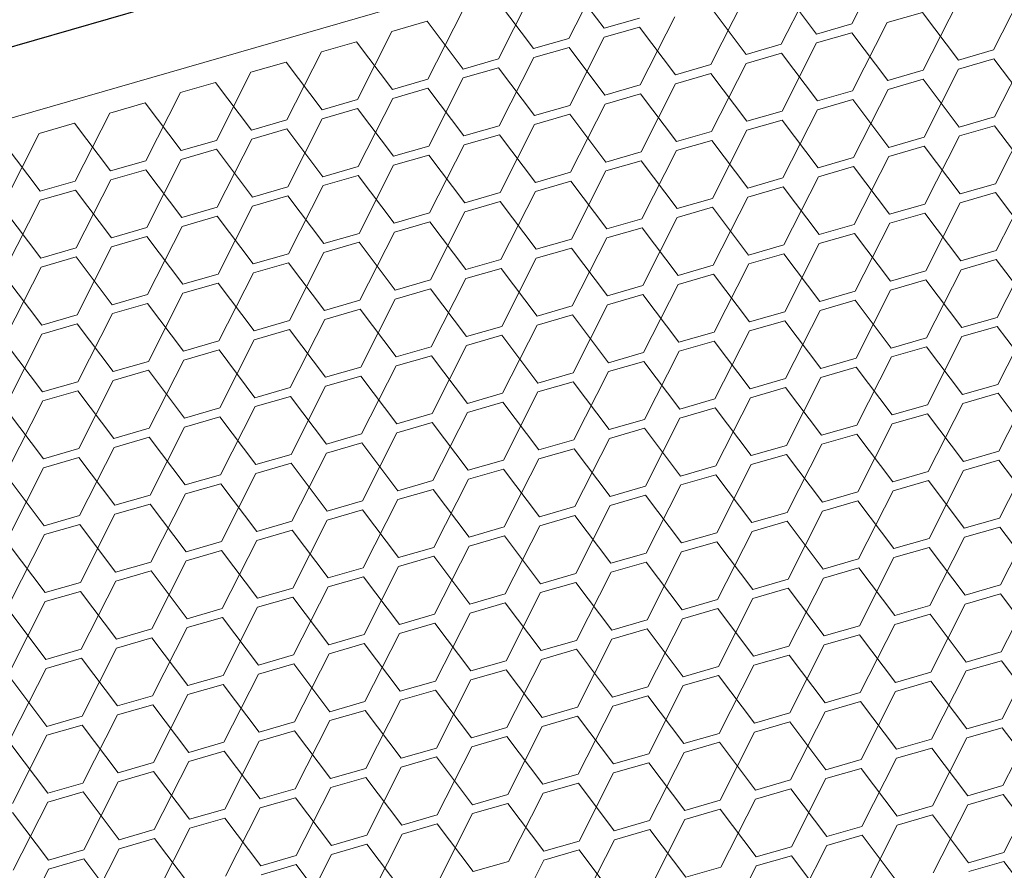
# Model space of a CAD drawing. Header units: millimetres. Extents: x 3925 to 5043, y -86 to 778.
# Tile 381 of 439: x 4920.77 to 4926.97, y 535.44 to 540.8. Entities that reach past the tile are written whole.
import ezdxf

# ---------------------------------------------------------------- set-up
doc = ezdxf.new("R2010")
doc.units = ezdxf.units.MM
doc.header["$LTSCALE"] = 46.255
doc.layers.add('H30K-DUST-FIDXF_CONTINUOUS_LINE', color=7, linetype='CONTINUOUS')
doc.layers.add('H30K-SPONGE-DXF_CONTINUOUS_LINE', color=7, linetype='CONTINUOUS')

msp = doc.modelspace()

# ---------------------------------------------------------------- linework, layer by layer
at = {"layer": 'H30K-DUST-FIDXF_CONTINUOUS_LINE', "color": 7, "linetype": 'Continuous', "lineweight": 0}
for p, q in [((4910.9093, 537.3433), (4974.1468, 555.6212)), ((4926.0093, 540.772), (4926.2266, 541.2007)), ((4924.2289, 540.6799), (4924.4462, 541.1085)), ((4924.4508, 540.744), (4924.2243, 541.0444)), ((4925.5656, 540.6437), (4925.7828, 541.0724)), ((4925.7875, 540.7079), (4925.5609, 541.0083)), ((4926.9022, 540.6076), (4927.1195, 541.0363)), ((4923.7851, 540.5516), (4924.0024, 540.9803)), ((4925.1218, 540.5155), (4925.3391, 540.9441)), ((4924.007, 540.6157), (4923.7805, 540.9161)), ((4925.3437, 540.5796), (4925.1172, 540.88)), ((4926.4584, 540.4793), (4926.6757, 540.908)), ((4923.3414, 540.4233), (4923.5586, 540.852)), ((4924.4508, 540.744), (4924.6727, 540.8081)), ((4924.678, 540.3872), (4924.8953, 540.8159)), ((4926.4538, 540.8439), (4926.2319, 540.7797)), ((4926.6803, 540.5435), (4926.4538, 540.8439)), ((4923.3368, 540.7879), (4923.1149, 540.7237)), ((4923.5633, 540.4875), (4923.3368, 540.7879)), ((4924.6734, 540.7517), (4924.4515, 540.6876)), ((4924.8999, 540.4513), (4924.6734, 540.7517)), ((4925.7875, 540.7079), (4926.0093, 540.772)), ((4926.0147, 540.3511), (4926.2319, 540.7797)), ((4922.8976, 540.2951), (4923.1149, 540.7237)), ((4924.007, 540.6157), (4924.2289, 540.6799)), ((4924.2343, 540.2589), (4924.4515, 540.6876)), ((4926.0101, 540.7156), (4925.7882, 540.6515)), ((4926.2366, 540.4152), (4926.0101, 540.7156)), ((4922.893, 540.6596), (4922.6711, 540.5955)), ((4923.1195, 540.3592), (4922.893, 540.6596)), ((4924.2296, 540.6235), (4924.0077, 540.5593)), ((4924.4561, 540.3231), (4924.2296, 540.6235)), ((4925.3437, 540.5796), (4925.5656, 540.6437)), ((4925.5709, 540.2228), (4925.7882, 540.6515)), ((4926.9075, 540.1867), (4927.1248, 540.6153)), ((4922.4538, 540.1668), (4922.6711, 540.5955)), ((4923.5633, 540.4875), (4923.7851, 540.5516)), ((4923.7905, 540.1307), (4924.0077, 540.5593)), ((4925.5663, 540.5873), (4925.3444, 540.5232)), ((4925.7928, 540.2869), (4925.5663, 540.5873)), ((4926.6803, 540.5435), (4926.9022, 540.6076)), ((4926.9029, 540.5512), (4926.681, 540.4871)), ((4927.1294, 540.2508), (4926.9029, 540.5512)), ((4922.4492, 540.5313), (4922.2273, 540.4672)), ((4922.6757, 540.2309), (4922.4492, 540.5313)), ((4923.7859, 540.4952), (4923.564, 540.4311)), ((4924.0124, 540.1948), (4923.7859, 540.4952)), ((4924.8999, 540.4513), (4925.1218, 540.5155)), ((4925.1271, 540.0945), (4925.3444, 540.5232)), ((4926.4638, 540.0584), (4926.681, 540.4871)), ((4922.0101, 540.0385), (4922.2273, 540.4672)), ((4923.3467, 540.0024), (4923.564, 540.4311)), ((4925.1225, 540.4591), (4924.9006, 540.3949)), ((4925.349, 540.1587), (4925.1225, 540.4591)), ((4926.2366, 540.4152), (4926.4584, 540.4793)), ((4922.0054, 540.4031), (4921.7836, 540.3389)), ((4922.2319, 540.1027), (4922.0054, 540.4031)), ((4923.1195, 540.3592), (4923.3414, 540.4233)), ((4923.3421, 540.3669), (4923.1202, 540.3028)), ((4923.5686, 540.0665), (4923.3421, 540.3669)), ((4924.4561, 540.3231), (4924.678, 540.3872)), ((4924.6834, 539.9663), (4924.9006, 540.3949)), ((4926.4592, 540.4229), (4926.2373, 540.3588)), ((4926.6857, 540.1225), (4926.4592, 540.4229)), ((4921.5663, 539.9103), (4921.7836, 540.3389)), ((4922.9029, 539.8741), (4923.1202, 540.3028)), ((4924.6787, 540.3308), (4924.4569, 540.2667)), ((4924.9052, 540.0304), (4924.6787, 540.3308)), ((4925.7928, 540.2869), (4926.0147, 540.3511)), ((4926.02, 539.9301), (4926.2373, 540.3588)), ((4921.5617, 540.2748), (4921.3398, 540.2107)), ((4921.7882, 539.9744), (4921.5617, 540.2748)), ((4922.6757, 540.2309), (4922.8976, 540.2951)), ((4922.8983, 540.2387), (4922.6764, 540.1745)), ((4923.1248, 539.9383), (4922.8983, 540.2387)), ((4924.0124, 540.1948), (4924.2343, 540.2589)), ((4924.2396, 539.838), (4924.4569, 540.2667)), ((4926.0154, 540.2947), (4925.7935, 540.2305)), ((4926.2419, 539.9943), (4926.0154, 540.2947)), ((4921.1225, 539.782), (4921.3398, 540.2107)), ((4924.235, 540.2025), (4924.0131, 540.1384)), ((4924.4615, 539.9021), (4924.235, 540.2025)), ((4925.349, 540.1587), (4925.5709, 540.2228)), ((4925.5762, 539.8019), (4925.7935, 540.2305)), ((4926.6857, 540.1225), (4926.9075, 540.1867)), ((4926.9129, 539.7657), (4927.1301, 540.1944)), ((4921.1179, 540.1465), (4920.896, 540.0824)), ((4921.3444, 539.8461), (4921.1179, 540.1465)), ((4922.2319, 540.1027), (4922.4538, 540.1668)), ((4922.4592, 539.7459), (4922.6764, 540.1745)), ((4923.5686, 540.0665), (4923.7905, 540.1307)), ((4923.7958, 539.7097), (4924.0131, 540.1384)), ((4925.5716, 540.1664), (4925.3497, 540.1023)), ((4925.7981, 539.866), (4925.5716, 540.1664)), ((4926.9083, 540.1303), (4926.6864, 540.0661)), ((4927.1348, 539.8299), (4926.9083, 540.1303)), ((4920.6787, 539.6537), (4920.896, 540.0824)), ((4922.4545, 540.1104), (4922.2327, 540.0463)), ((4922.681, 539.81), (4922.4545, 540.1104)), ((4923.7912, 540.0743), (4923.5693, 540.0101)), ((4924.0177, 539.7739), (4923.7912, 540.0743)), ((4924.9052, 540.0304), (4925.1271, 540.0945)), ((4925.1325, 539.6736), (4925.3497, 540.1023)), ((4926.2419, 539.9943), (4926.4638, 540.0584)), ((4926.4691, 539.6375), (4926.6864, 540.0661)), ((4920.9006, 539.7179), (4920.6741, 540.0183)), ((4921.7882, 539.9744), (4922.0101, 540.0385)), ((4922.0154, 539.6176), (4922.2327, 540.0463)), ((4923.1248, 539.9383), (4923.3467, 540.0024)), ((4923.352, 539.5815), (4923.5693, 540.0101)), ((4925.1278, 540.0381), (4924.906, 539.974)), ((4925.3543, 539.7377), (4925.1278, 540.0381)), ((4926.4645, 540.002), (4926.2426, 539.9379)), ((4926.691, 539.7016), (4926.4645, 540.002)), ((4922.0108, 539.9821), (4921.7889, 539.918)), ((4922.2373, 539.6817), (4922.0108, 539.9821)), ((4923.3474, 539.946), (4923.1255, 539.8819)), ((4923.5739, 539.6456), (4923.3474, 539.946)), ((4924.4615, 539.9021), (4924.6834, 539.9663)), ((4924.6887, 539.5453), (4924.906, 539.974)), ((4925.7981, 539.866), (4926.02, 539.9301)), ((4926.0253, 539.5092), (4926.2426, 539.9379)), ((4921.3444, 539.8461), (4921.5663, 539.9103)), ((4921.5716, 539.4893), (4921.7889, 539.918)), ((4922.681, 539.81), (4922.9029, 539.8741)), ((4922.9083, 539.4532), (4923.1255, 539.8819)), ((4924.6841, 539.9099), (4924.4622, 539.8457)), ((4924.9106, 539.6095), (4924.6841, 539.9099)), ((4926.0207, 539.8737), (4925.7988, 539.8096)), ((4926.2472, 539.5733), (4926.0207, 539.8737)), ((4921.567, 539.8539), (4921.3451, 539.7897)), ((4921.7935, 539.5535), (4921.567, 539.8539)), ((4922.9036, 539.8177), (4922.6818, 539.7536)), ((4923.1302, 539.5173), (4922.9036, 539.8177)), ((4924.0177, 539.7739), (4924.2396, 539.838)), ((4924.2449, 539.4171), (4924.4622, 539.8457)), ((4925.5816, 539.3809), (4925.7988, 539.8096)), ((4920.9006, 539.7179), (4921.1225, 539.782)), ((4921.1278, 539.3611), (4921.3451, 539.7897)), ((4922.2373, 539.6817), (4922.4592, 539.7459)), ((4922.4645, 539.3249), (4922.6818, 539.7536)), ((4924.2403, 539.7816), (4924.0184, 539.7175)), ((4924.4668, 539.4812), (4924.2403, 539.7816)), ((4925.3543, 539.7377), (4925.5762, 539.8019)), ((4925.5769, 539.7455), (4925.3551, 539.6813)), ((4925.8034, 539.4451), (4925.5769, 539.7455)), ((4926.691, 539.7016), (4926.9129, 539.7657)), ((4926.9182, 539.3448), (4927.1355, 539.7735)), ((4921.1232, 539.7256), (4920.9013, 539.6615)), ((4921.3497, 539.4252), (4921.1232, 539.7256)), ((4922.4599, 539.6895), (4922.238, 539.6253)), ((4922.6864, 539.3891), (4922.4599, 539.6895)), ((4923.5739, 539.6456), (4923.7958, 539.7097)), ((4923.8011, 539.2888), (4924.0184, 539.7175)), ((4925.1378, 539.2527), (4925.3551, 539.6813)), ((4926.9136, 539.7093), (4926.6917, 539.6452)), ((4927.1401, 539.4089), (4926.9136, 539.7093)), ((4920.6841, 539.2328), (4920.9013, 539.6615)), ((4922.0207, 539.1967), (4922.238, 539.6253)), ((4923.7965, 539.6533), (4923.5746, 539.5892)), ((4924.023, 539.3529), (4923.7965, 539.6533)), ((4924.9106, 539.6095), (4925.1325, 539.6736)), ((4926.2472, 539.5733), (4926.4691, 539.6375)), ((4926.4744, 539.2165), (4926.6917, 539.6452)), ((4920.906, 539.2969), (4920.6795, 539.5973)), ((4921.7935, 539.5535), (4922.0154, 539.6176)), ((4922.0161, 539.5612), (4921.7942, 539.4971)), ((4922.2426, 539.2608), (4922.0161, 539.5612)), ((4923.1302, 539.5173), (4923.352, 539.5815)), ((4923.3574, 539.1605), (4923.5746, 539.5892)), ((4925.1332, 539.6172), (4924.9113, 539.5531)), ((4925.3597, 539.3168), (4925.1332, 539.6172)), ((4926.4698, 539.5811), (4926.2479, 539.5169)), ((4926.6963, 539.2807), (4926.4698, 539.5811)), ((4921.5769, 539.0684), (4921.7942, 539.4971)), ((4923.3528, 539.5251), (4923.1309, 539.4609)), ((4923.5793, 539.2247), (4923.3528, 539.5251)), ((4924.4668, 539.4812), (4924.6887, 539.5453)), ((4924.694, 539.1244), (4924.9113, 539.5531)), ((4925.8034, 539.4451), (4926.0253, 539.5092)), ((4926.0307, 539.0883), (4926.2479, 539.5169)), ((4921.3497, 539.4252), (4921.5716, 539.4893)), ((4921.5723, 539.4329), (4921.3504, 539.3688)), ((4921.7988, 539.1325), (4921.5723, 539.4329)), ((4922.6864, 539.3891), (4922.9083, 539.4532)), ((4922.9136, 539.0323), (4923.1309, 539.4609)), ((4924.6894, 539.4889), (4924.4675, 539.4248)), ((4924.9159, 539.1885), (4924.6894, 539.4889)), ((4926.026, 539.4528), (4925.8042, 539.3887)), ((4926.2525, 539.1524), (4926.026, 539.4528)), ((4922.909, 539.3968), (4922.6871, 539.3327)), ((4923.1355, 539.0964), (4922.909, 539.3968)), ((4924.023, 539.3529), (4924.2449, 539.4171)), ((4924.2502, 538.9961), (4924.4675, 539.4248)), ((4925.3597, 539.3168), (4925.5816, 539.3809)), ((4925.5869, 538.96), (4925.8042, 539.3887)), ((4920.906, 539.2969), (4921.1278, 539.3611)), ((4921.1332, 538.9401), (4921.3504, 539.3688)), ((4922.2426, 539.2608), (4922.4645, 539.3249)), ((4922.4698, 538.904), (4922.6871, 539.3327)), ((4924.2456, 539.3607), (4924.0237, 539.2965)), ((4924.4721, 539.0603), (4924.2456, 539.3607)), ((4925.5823, 539.3245), (4925.3604, 539.2604)), ((4925.8088, 539.0241), (4925.5823, 539.3245)), ((4926.6963, 539.2807), (4926.9182, 539.3448)), ((4926.9235, 538.9239), (4927.1408, 539.3525)), ((4921.1286, 539.3047), (4920.9067, 539.2405)), ((4921.3551, 539.0043), (4921.1286, 539.3047)), ((4922.4652, 539.2685), (4922.2433, 539.2044)), ((4922.6917, 538.9681), (4922.4652, 539.2685)), ((4923.5793, 539.2247), (4923.8011, 539.2888)), ((4923.8065, 538.8679), (4924.0237, 539.2965)), ((4924.9159, 539.1885), (4925.1378, 539.2527)), ((4925.1431, 538.8317), (4925.3604, 539.2604)), ((4926.9189, 539.2884), (4926.697, 539.2243)), ((4927.1454, 538.988), (4926.9189, 539.2884)), ((4920.6894, 538.8119), (4920.9067, 539.2405)), ((4921.7988, 539.1325), (4922.0207, 539.1967)), ((4922.0261, 538.7757), (4922.2433, 539.2044)), ((4923.8019, 539.2324), (4923.58, 539.1683)), ((4924.0284, 538.932), (4923.8019, 539.2324)), ((4925.1385, 539.1963), (4924.9166, 539.1321)), ((4925.365, 538.8959), (4925.1385, 539.1963)), ((4926.2525, 539.1524), (4926.4744, 539.2165)), ((4926.4798, 538.7956), (4926.697, 539.2243)), ((4920.9113, 538.876), (4920.6848, 539.1764)), ((4922.0214, 539.1403), (4921.7995, 539.0761)), ((4922.2479, 538.8399), (4922.0214, 539.1403)), ((4923.1355, 539.0964), (4923.3574, 539.1605)), ((4923.3627, 538.7396), (4923.58, 539.1683)), ((4924.4721, 539.0603), (4924.694, 539.1244)), ((4924.6993, 538.7035), (4924.9166, 539.1321)), ((4926.4751, 539.1601), (4926.2533, 539.096)), ((4926.7017, 538.8597), (4926.4751, 539.1601)), ((4921.3551, 539.0043), (4921.5769, 539.0684)), ((4921.5823, 538.6475), (4921.7995, 539.0761)), ((4923.3581, 539.1041), (4923.1362, 539.04)), ((4923.5846, 538.8037), (4923.3581, 539.1041)), ((4924.6947, 539.068), (4924.4728, 539.0039)), ((4924.9212, 538.7676), (4924.6947, 539.068)), ((4925.8088, 539.0241), (4926.0307, 539.0883)), ((4926.036, 538.6673), (4926.2533, 539.096)), ((4921.5777, 539.012), (4921.3558, 538.9479)), ((4921.8042, 538.7116), (4921.5777, 539.012)), ((4922.6917, 538.9681), (4922.9136, 539.0323)), ((4922.9189, 538.6113), (4923.1362, 539.04)), ((4924.2556, 538.5752), (4924.4728, 539.0039)), ((4926.0314, 539.0319), (4925.8095, 538.9677)), ((4926.2579, 538.7315), (4926.0314, 539.0319)), ((4920.9113, 538.876), (4921.1332, 538.9401)), ((4921.1385, 538.5192), (4921.3558, 538.9479)), ((4922.9143, 538.9759), (4922.6924, 538.9117)), ((4923.1408, 538.6755), (4922.9143, 538.9759)), ((4924.0284, 538.932), (4924.2502, 538.9961)), ((4924.251, 538.9397), (4924.0291, 538.8756)), ((4924.4775, 538.6393), (4924.251, 538.9397)), ((4925.365, 538.8959), (4925.5869, 538.96)), ((4925.5922, 538.5391), (4925.8095, 538.9677)), ((4921.1339, 538.8837), (4920.912, 538.8196)), ((4921.3604, 538.5833), (4921.1339, 538.8837)), ((4922.2479, 538.8399), (4922.4698, 538.904)), ((4922.4752, 538.4831), (4922.6924, 538.9117)), ((4923.8118, 538.4469), (4924.0291, 538.8756)), ((4925.5876, 538.9036), (4925.3657, 538.8395)), ((4925.8141, 538.6032), (4925.5876, 538.9036)), ((4926.7017, 538.8597), (4926.9235, 538.9239)), ((4926.9289, 538.5029), (4927.1461, 538.9316)), ((4920.6947, 538.3909), (4920.912, 538.8196)), ((4922.4705, 538.8476), (4922.2487, 538.7835)), ((4922.697, 538.5472), (4922.4705, 538.8476)), ((4923.5846, 538.8037), (4923.8065, 538.8679)), ((4924.9212, 538.7676), (4925.1431, 538.8317)), ((4925.1484, 538.4108), (4925.3657, 538.8395)), ((4926.9243, 538.8675), (4926.7024, 538.8033)), ((4927.1508, 538.5671), (4926.9243, 538.8675)), ((4920.9166, 538.4551), (4920.6901, 538.7555)), ((4921.8042, 538.7116), (4922.0261, 538.7757)), ((4922.0314, 538.3548), (4922.2487, 538.7835)), ((4923.8072, 538.8115), (4923.5853, 538.7474)), ((4924.0337, 538.5111), (4923.8072, 538.8115)), ((4925.1438, 538.7754), (4924.9219, 538.7112)), ((4925.3703, 538.4749), (4925.1438, 538.7754)), ((4926.2579, 538.7315), (4926.4798, 538.7956)), ((4926.4851, 538.3747), (4926.7024, 538.8033)), ((4922.0268, 538.7194), (4921.8049, 538.6552)), ((4922.2533, 538.4189), (4922.0268, 538.7194)), ((4923.1408, 538.6755), (4923.3627, 538.7396)), ((4923.368, 538.3187), (4923.5853, 538.7474)), ((4924.4775, 538.6393), (4924.6993, 538.7035)), ((4924.7047, 538.2825), (4924.9219, 538.7112)), ((4926.4805, 538.7392), (4926.2586, 538.6751)), ((4926.707, 538.4388), (4926.4805, 538.7392)), ((4921.3604, 538.5833), (4921.5823, 538.6475)), ((4921.5876, 538.2265), (4921.8049, 538.6552)), ((4923.3634, 538.6832), (4923.1415, 538.6191)), ((4923.5899, 538.3828), (4923.3634, 538.6832)), ((4924.7001, 538.6471), (4924.4782, 538.583)), ((4924.9266, 538.3467), (4924.7001, 538.6471)), ((4925.8141, 538.6032), (4926.036, 538.6673)), ((4926.0413, 538.2464), (4926.2586, 538.6751)), ((4921.583, 538.5911), (4921.3611, 538.527)), ((4921.8095, 538.2907), (4921.583, 538.5911)), ((4922.697, 538.5472), (4922.9189, 538.6113)), ((4922.9243, 538.1904), (4923.1415, 538.6191)), ((4924.0337, 538.5111), (4924.2556, 538.5752)), ((4924.2609, 538.1543), (4924.4782, 538.583)), ((4926.0367, 538.611), (4925.8148, 538.5468)), ((4926.2632, 538.3105), (4926.0367, 538.611)), ((4920.9166, 538.4551), (4921.1385, 538.5192)), ((4921.1438, 538.0983), (4921.3611, 538.527)), ((4922.9196, 538.555), (4922.6978, 538.4908)), ((4923.1461, 538.2545), (4922.9196, 538.555)), ((4924.2563, 538.5188), (4924.0344, 538.4547)), ((4924.4828, 538.2184), (4924.2563, 538.5188)), ((4925.3703, 538.4749), (4925.5922, 538.5391)), ((4925.5976, 538.1181), (4925.8148, 538.5468)), ((4926.9342, 538.082), (4927.1515, 538.5107)), ((4921.1392, 538.4628), (4920.9173, 538.3987)), ((4921.3657, 538.1624), (4921.1392, 538.4628)), ((4922.2533, 538.4189), (4922.4752, 538.4831)), ((4922.4805, 538.0622), (4922.6978, 538.4908)), ((4923.5899, 538.3828), (4923.8118, 538.4469)), ((4923.8171, 538.026), (4924.0344, 538.4547)), ((4925.5929, 538.4827), (4925.371, 538.4186)), ((4925.8194, 538.1823), (4925.5929, 538.4827)), ((4926.707, 538.4388), (4926.9289, 538.5029)), ((4926.9296, 538.4466), (4926.7077, 538.3824)), ((4927.1561, 538.1461), (4926.9296, 538.4466)), ((4920.7001, 537.97), (4920.9173, 538.3987)), ((4922.4759, 538.4267), (4922.254, 538.3626)), ((4922.7024, 538.1263), (4922.4759, 538.4267)), ((4923.8125, 538.3906), (4923.5906, 538.3264)), ((4924.039, 538.0902), (4923.8125, 538.3906)), ((4924.9266, 538.3467), (4925.1484, 538.4108)), ((4925.1538, 537.9899), (4925.371, 538.4186)), ((4926.4904, 537.9538), (4926.7077, 538.3824)), ((4920.922, 538.0342), (4920.6955, 538.3346)), ((4921.8095, 538.2907), (4922.0314, 538.3548)), ((4922.0367, 537.9339), (4922.254, 538.3626)), ((4923.1461, 538.2545), (4923.368, 538.3187)), ((4923.3734, 537.8978), (4923.5906, 538.3264)), ((4925.1492, 538.3544), (4924.9273, 538.2903)), ((4925.3757, 538.054), (4925.1492, 538.3544)), ((4926.2632, 538.3105), (4926.4851, 538.3747)), ((4926.4858, 538.3183), (4926.2639, 538.2542)), ((4926.7123, 538.0179), (4926.4858, 538.3183)), ((4922.0321, 538.2984), (4921.8102, 538.2343)), ((4922.2586, 537.998), (4922.0321, 538.2984)), ((4923.3687, 538.2623), (4923.1469, 538.1982)), ((4923.5952, 537.9619), (4923.3687, 538.2623)), ((4924.4828, 538.2184), (4924.7047, 538.2825)), ((4924.71, 537.8616), (4924.9273, 538.2903)), ((4921.3657, 538.1624), (4921.5876, 538.2265)), ((4921.5929, 537.8056), (4921.8102, 538.2343)), ((4922.9296, 537.7695), (4923.1469, 538.1982)), ((4924.7054, 538.2262), (4924.4835, 538.162)), ((4924.9319, 537.9258), (4924.7054, 538.2262)), ((4925.8194, 538.1823), (4926.0413, 538.2464)), ((4926.0467, 537.8255), (4926.2639, 538.2542)), ((4921.5883, 538.1702), (4921.3664, 538.106)), ((4921.8148, 537.8698), (4921.5883, 538.1702)), ((4922.7024, 538.1263), (4922.9243, 538.1904)), ((4922.925, 538.134), (4922.7031, 538.0699)), ((4923.1515, 537.8336), (4922.925, 538.134)), ((4924.039, 538.0902), (4924.2609, 538.1543)), ((4924.2662, 537.7334), (4924.4835, 538.162)), ((4926.042, 538.19), (4925.8202, 538.1259)), ((4926.2685, 537.8896), (4926.042, 538.19)), ((4920.922, 538.0342), (4921.1438, 538.0983)), ((4921.1492, 537.6774), (4921.3664, 538.106)), ((4922.4858, 537.6412), (4922.7031, 538.0699)), ((4924.2616, 538.0979), (4924.0397, 538.0338)), ((4924.4881, 537.7975), (4924.2616, 538.0979)), ((4925.3757, 538.054), (4925.5976, 538.1181)), ((4925.6029, 537.6972), (4925.8202, 538.1259)), ((4926.7123, 538.0179), (4926.9342, 538.082)), ((4926.9395, 537.6611), (4927.1568, 538.0898)), ((4921.1446, 538.0419), (4920.9227, 537.9778)), ((4921.3711, 537.7415), (4921.1446, 538.0419)), ((4922.2586, 537.998), (4922.4805, 538.0622)), ((4923.5952, 537.9619), (4923.8171, 538.026)), ((4923.8225, 537.6051), (4924.0397, 538.0338)), ((4925.5983, 538.0618), (4925.3764, 537.9976)), ((4925.8248, 537.7614), (4925.5983, 538.0618)), ((4926.9349, 538.0256), (4926.713, 537.9615)), ((4927.1614, 537.7252), (4926.9349, 538.0256)), ((4920.7054, 537.5491), (4920.9227, 537.9778)), ((4922.4812, 538.0058), (4922.2593, 537.9416)), ((4922.7077, 537.7054), (4922.4812, 538.0058)), ((4923.8178, 537.9696), (4923.596, 537.9055)), ((4924.0444, 537.6692), (4923.8178, 537.9696)), ((4924.9319, 537.9258), (4925.1538, 537.9899)), ((4925.1591, 537.569), (4925.3764, 537.9976)), ((4926.2685, 537.8896), (4926.4904, 537.9538)), ((4926.4958, 537.5328), (4926.713, 537.9615)), ((4920.9273, 537.6132), (4920.7008, 537.9136)), ((4921.8148, 537.8698), (4922.0367, 537.9339)), ((4922.042, 537.513), (4922.2593, 537.9416)), ((4923.1515, 537.8336), (4923.3734, 537.8978)), ((4923.3787, 537.4768), (4923.596, 537.9055)), ((4925.1545, 537.9335), (4924.9326, 537.8694)), ((4925.381, 537.6331), (4925.1545, 537.9335)), ((4926.4911, 537.8974), (4926.2693, 537.8332)), ((4926.7176, 537.597), (4926.4911, 537.8974)), ((4922.0374, 537.8775), (4921.8155, 537.8134)), ((4922.2639, 537.5771), (4922.0374, 537.8775)), ((4923.3741, 537.8414), (4923.1522, 537.7772)), ((4923.6006, 537.541), (4923.3741, 537.8414)), ((4924.4881, 537.7975), (4924.71, 537.8616)), ((4924.7153, 537.4407), (4924.9326, 537.8694)), ((4925.8248, 537.7614), (4926.0467, 537.8255)), ((4926.052, 537.4046), (4926.2693, 537.8332)), ((4921.3711, 537.7415), (4921.5929, 537.8056)), ((4921.5983, 537.3847), (4921.8155, 537.8134)), ((4922.7077, 537.7054), (4922.9296, 537.7695)), ((4922.9349, 537.3486), (4923.1522, 537.7772)), ((4924.7107, 537.8052), (4924.4888, 537.7411)), ((4924.9372, 537.5048), (4924.7107, 537.8052)), ((4926.0474, 537.7691), (4925.8255, 537.705)), ((4926.2739, 537.4687), (4926.0474, 537.7691)), ((4921.5937, 537.7492), (4921.3718, 537.6851)), ((4921.8202, 537.4488), (4921.5937, 537.7492)), ((4922.9303, 537.7131), (4922.7084, 537.649)), ((4923.1568, 537.4127), (4922.9303, 537.7131)), ((4924.0444, 537.6692), (4924.2662, 537.7334)), ((4924.2716, 537.3124), (4924.4888, 537.7411)), ((4925.6082, 537.2763), (4925.8255, 537.705)), ((4920.9273, 537.6132), (4921.1492, 537.6774)), ((4921.1545, 537.2564), (4921.3718, 537.6851)), ((4922.2639, 537.5771), (4922.4858, 537.6412)), ((4922.4911, 537.2203), (4922.7084, 537.649)), ((4924.267, 537.677), (4924.0451, 537.6128)), ((4924.4935, 537.3766), (4924.267, 537.677)), ((4925.381, 537.6331), (4925.6029, 537.6972)), ((4925.6036, 537.6408), (4925.3817, 537.5767)), ((4925.8301, 537.3404), (4925.6036, 537.6408)), ((4926.7176, 537.597), (4926.9395, 537.6611)), ((4926.9449, 537.2402), (4927.1621, 537.6688)), ((4921.1499, 537.621), (4920.928, 537.5568)), ((4921.3764, 537.3206), (4921.1499, 537.621)), ((4922.4865, 537.5848), (4922.2646, 537.5207)), ((4922.713, 537.2844), (4922.4865, 537.5848)), ((4923.6006, 537.541), (4923.8225, 537.6051)), ((4923.8278, 537.1842), (4924.0451, 537.6128)), ((4925.1644, 537.148), (4925.3817, 537.5767)), ((4926.9402, 537.6047), (4926.7184, 537.5406)), ((4927.1667, 537.3043), (4926.9402, 537.6047)), ((4920.7107, 537.1282), (4920.928, 537.5568)), ((4921.8202, 537.4488), (4922.042, 537.513)), ((4922.0474, 537.092), (4922.2646, 537.5207)), ((4923.8232, 537.5487), (4923.6013, 537.4846)), ((4924.0497, 537.2483), (4923.8232, 537.5487)), ((4924.9372, 537.5048), (4925.1591, 537.569)), ((4925.1598, 537.5126), (4924.9379, 537.4484)), ((4925.3863, 537.2122), (4925.1598, 537.5126)), ((4926.2739, 537.4687), (4926.4958, 537.5328)), ((4926.5011, 537.1119), (4926.7184, 537.5406)), ((4920.9326, 537.1923), (4920.7061, 537.4927)), ((4922.0428, 537.4566), (4921.8209, 537.3924)), ((4922.2693, 537.1562), (4922.0428, 537.4566)), ((4923.1568, 537.4127), (4923.3787, 537.4768)), ((4923.384, 537.0559), (4923.6013, 537.4846)), ((4926.4965, 537.4764), (4926.2746, 537.4123)), ((4926.723, 537.176), (4926.4965, 537.4764)), ((4921.6036, 536.9638), (4921.8209, 537.3924)), ((4923.3794, 537.4204), (4923.1575, 537.3563)), ((4923.6059, 537.12), (4923.3794, 537.4204)), ((4924.4935, 537.3766), (4924.7153, 537.4407)), ((4924.7207, 537.0198), (4924.9379, 537.4484)), ((4925.8301, 537.3404), (4926.052, 537.4046)), ((4926.0573, 536.9836), (4926.2746, 537.4123)), ((4921.3764, 537.3206), (4921.5983, 537.3847)), ((4921.599, 537.3283), (4921.3771, 537.2642)), ((4921.8255, 537.0279), (4921.599, 537.3283)), ((4922.713, 537.2844), (4922.9349, 537.3486)), ((4922.9403, 536.9276), (4923.1575, 537.3563)), ((4924.7161, 537.3843), (4924.4942, 537.3202)), ((4924.9426, 537.0839), (4924.7161, 537.3843)), ((4926.0527, 537.3482), (4925.8308, 537.284)), ((4926.2792, 537.0478), (4926.0527, 537.3482)), ((4921.1598, 536.8355), (4921.3771, 537.2642)), ((4922.9356, 537.2922), (4922.7137, 537.228)), ((4923.1621, 536.9918), (4922.9356, 537.2922)), ((4924.0497, 537.2483), (4924.2716, 537.3124)), ((4924.2769, 536.8915), (4924.4942, 537.3202)), ((4925.3863, 537.2122), (4925.6082, 537.2763)), ((4925.6135, 536.8554), (4925.8308, 537.284)), ((4920.9326, 537.1923), (4921.1545, 537.2564)), ((4922.2693, 537.1562), (4922.4911, 537.2203)), ((4922.4965, 536.7994), (4922.7137, 537.228)), ((4924.2723, 537.256), (4924.0504, 537.1919)), ((4924.4988, 536.9556), (4924.2723, 537.256)), ((4925.6089, 537.2199), (4925.387, 537.1558)), ((4925.8354, 536.9195), (4925.6089, 537.2199)), ((4926.723, 537.176), (4926.9449, 537.2402)), ((4926.9502, 536.8192), (4927.1675, 537.2479)), ((4921.1552, 537.2), (4920.9333, 537.1359)), ((4921.3817, 536.8996), (4921.1552, 537.2)), ((4922.4919, 537.1639), (4922.27, 537.0998)), ((4922.7184, 536.8635), (4922.4919, 537.1639)), ((4923.6059, 537.12), (4923.8278, 537.1842)), ((4923.8331, 536.7632), (4924.0504, 537.1919)), ((4924.9426, 537.0839), (4925.1644, 537.148)), ((4925.1698, 536.7271), (4925.387, 537.1558)), ((4926.9456, 537.1838), (4926.7237, 537.1196)), ((4927.1721, 536.8834), (4926.9456, 537.1838)), ((4920.7161, 536.7072), (4920.9333, 537.1359)), ((4921.8255, 537.0279), (4922.0474, 537.092)), ((4922.0527, 536.6711), (4922.27, 537.0998)), ((4923.8285, 537.1278), (4923.6066, 537.0636)), ((4924.055, 536.8274), (4923.8285, 537.1278)), ((4925.1652, 537.0916), (4924.9433, 537.0275)), ((4925.3917, 536.7912), (4925.1652, 537.0916)), ((4926.2792, 537.0478), (4926.5011, 537.1119)), ((4926.5064, 536.691), (4926.7237, 537.1196)), ((4920.9379, 536.7714), (4920.7114, 537.0718)), ((4922.0481, 537.0356), (4921.8262, 536.9715)), ((4922.2746, 536.7352), (4922.0481, 537.0356)), ((4923.1621, 536.9918), (4923.384, 537.0559)), ((4923.3894, 536.635), (4923.6066, 537.0636)), ((4924.4988, 536.9556), (4924.7207, 537.0198)), ((4924.726, 536.5988), (4924.9433, 537.0275)), ((4926.5018, 537.0555), (4926.2799, 536.9914)), ((4926.7283, 536.7551), (4926.5018, 537.0555)), ((4921.3817, 536.8996), (4921.6036, 536.9638)), ((4921.6089, 536.5428), (4921.8262, 536.9715)), ((4923.3847, 536.9995), (4923.1629, 536.9354)), ((4923.6112, 536.6991), (4923.3847, 536.9995)), ((4924.7214, 536.9634), (4924.4995, 536.8992)), ((4924.9479, 536.663), (4924.7214, 536.9634)), ((4925.8354, 536.9195), (4926.0573, 536.9836)), ((4926.0626, 536.5627), (4926.2799, 536.9914)), ((4921.6043, 536.9074), (4921.3824, 536.8432)), ((4921.8308, 536.607), (4921.6043, 536.9074)), ((4922.7184, 536.8635), (4922.9403, 536.9276)), ((4922.9456, 536.5067), (4923.1629, 536.9354)), ((4924.2822, 536.4706), (4924.4995, 536.8992)), ((4926.058, 536.9272), (4925.8361, 536.8631)), ((4926.2845, 536.6268), (4926.058, 536.9272)), ((4920.9379, 536.7714), (4921.1598, 536.8355)), ((4921.1652, 536.4146), (4921.3824, 536.8432)), ((4922.941, 536.8712), (4922.7191, 536.8071)), ((4923.1675, 536.5708), (4922.941, 536.8712)), ((4924.055, 536.8274), (4924.2769, 536.8915)), ((4924.2776, 536.8351), (4924.0557, 536.771)), ((4924.5041, 536.5347), (4924.2776, 536.8351)), ((4925.3917, 536.7912), (4925.6135, 536.8554)), ((4925.6189, 536.4344), (4925.8361, 536.8631)), ((4921.1605, 536.7791), (4920.9387, 536.715)), ((4921.387, 536.4787), (4921.1605, 536.7791)), ((4922.2746, 536.7352), (4922.4965, 536.7994)), ((4922.5018, 536.3784), (4922.7191, 536.8071)), ((4923.8385, 536.3423), (4924.0557, 536.771)), ((4925.6143, 536.799), (4925.3924, 536.7348)), ((4925.8408, 536.4986), (4925.6143, 536.799)), ((4926.7283, 536.7551), (4926.9502, 536.8192)), ((4926.9555, 536.3983), (4927.1728, 536.827)), ((4920.7214, 536.2863), (4920.9387, 536.715)), ((4922.4972, 536.743), (4922.2753, 536.6788)), ((4922.7237, 536.4426), (4922.4972, 536.743)), ((4923.6112, 536.6991), (4923.8331, 536.7632)), ((4923.8338, 536.7068), (4923.612, 536.6427)), ((4924.0603, 536.4064), (4923.8338, 536.7068)), ((4924.9479, 536.663), (4925.1698, 536.7271)), ((4925.1751, 536.3062), (4925.3924, 536.7348)), ((4926.9509, 536.7628), (4926.729, 536.6987)), ((4927.1774, 536.4624), (4926.9509, 536.7628)), ((4920.9433, 536.3504), (4920.7168, 536.6508)), ((4921.8308, 536.607), (4922.0527, 536.6711)), ((4922.058, 536.2502), (4922.2753, 536.6788)), ((4925.1705, 536.6707), (4924.9486, 536.6066)), ((4925.397, 536.3703), (4925.1705, 536.6707)), ((4926.2845, 536.6268), (4926.5064, 536.691)), ((4926.5118, 536.27), (4926.729, 536.6987)), ((4922.0534, 536.6147), (4921.8315, 536.5506)), ((4922.2799, 536.3143), (4922.0534, 536.6147)), ((4923.1675, 536.5708), (4923.3894, 536.635)), ((4923.3947, 536.214), (4923.612, 536.6427)), ((4924.5041, 536.5347), (4924.726, 536.5988)), ((4924.7313, 536.1779), (4924.9486, 536.6066)), ((4926.5071, 536.6346), (4926.2852, 536.5704)), ((4926.7336, 536.3342), (4926.5071, 536.6346)), ((4921.387, 536.4787), (4921.6089, 536.5428)), ((4921.6143, 536.1219), (4921.8315, 536.5506)), ((4923.3901, 536.5786), (4923.1682, 536.5144)), ((4923.6166, 536.2782), (4923.3901, 536.5786)), ((4924.7267, 536.5424), (4924.5048, 536.4783)), ((4924.9532, 536.242), (4924.7267, 536.5424)), ((4925.8408, 536.4986), (4926.0626, 536.5627)), ((4926.068, 536.1418), (4926.2852, 536.5704)), ((4921.6097, 536.4864), (4921.3878, 536.4223)), ((4921.8362, 536.186), (4921.6097, 536.4864)), ((4922.7237, 536.4426), (4922.9456, 536.5067)), ((4922.9509, 536.0858), (4923.1682, 536.5144)), ((4924.0603, 536.4064), (4924.2822, 536.4706)), ((4924.2876, 536.0496), (4924.5048, 536.4783)), ((4926.0634, 536.5063), (4925.8415, 536.4422)), ((4926.2899, 536.2059), (4926.0634, 536.5063)), ((4920.9433, 536.3504), (4921.1652, 536.4146)), ((4921.1705, 535.9936), (4921.3878, 536.4223)), ((4922.9463, 536.4503), (4922.7244, 536.3862)), ((4923.1728, 536.1499), (4922.9463, 536.4503)), ((4924.2829, 536.4142), (4924.0611, 536.35)), ((4924.5094, 536.1138), (4924.2829, 536.4142)), ((4925.397, 536.3703), (4925.6189, 536.4344)), ((4925.6242, 536.0135), (4925.8415, 536.4422)), ((4926.7336, 536.3342), (4926.9555, 536.3983)), ((4926.9609, 535.9774), (4927.1781, 536.406)), ((4921.1659, 536.3582), (4920.944, 536.294)), ((4921.3924, 536.0578), (4921.1659, 536.3582)), ((4922.2799, 536.3143), (4922.5018, 536.3784)), ((4922.5071, 535.9575), (4922.7244, 536.3862)), ((4923.6166, 536.2782), (4923.8385, 536.3423)), ((4923.8438, 535.9214), (4924.0611, 536.35)), ((4925.6196, 536.378), (4925.3977, 536.3139)), ((4925.8461, 536.0776), (4925.6196, 536.378)), ((4926.9562, 536.3419), (4926.7344, 536.2778)), ((4927.1827, 536.0415), (4926.9562, 536.3419)), ((4920.7267, 535.8654), (4920.944, 536.294)), ((4922.5025, 536.322), (4922.2806, 536.2579)), ((4922.729, 536.0216), (4922.5025, 536.322)), ((4923.8392, 536.2859), (4923.6173, 536.2218)), ((4924.0657, 535.9855), (4923.8392, 536.2859)), ((4924.9532, 536.242), (4925.1751, 536.3062)), ((4925.1804, 535.8852), (4925.3977, 536.3139)), ((4926.5171, 535.8491), (4926.7344, 536.2778)), ((4920.9486, 535.9295), (4920.7221, 536.2299)), ((4921.8362, 536.186), (4922.058, 536.2502)), ((4922.0634, 535.8292), (4922.2806, 536.2579)), ((4923.1728, 536.1499), (4923.3947, 536.214)), ((4923.4, 535.7931), (4923.6173, 536.2218)), ((4925.1758, 536.2498), (4924.9539, 536.1856)), ((4925.4023, 535.9494), (4925.1758, 536.2498)), ((4926.2899, 536.2059), (4926.5118, 536.27)), ((4926.5125, 536.2136), (4926.2906, 536.1495)), ((4926.739, 535.9132), (4926.5125, 536.2136)), ((4922.0588, 536.1938), (4921.8369, 536.1296)), ((4922.2853, 535.8934), (4922.0588, 536.1938)), ((4923.3954, 536.1576), (4923.1735, 536.0935)), ((4923.6219, 535.8572), (4923.3954, 536.1576)), ((4924.5094, 536.1138), (4924.7313, 536.1779)), ((4924.7367, 535.757), (4924.9539, 536.1856)), ((4926.0733, 535.7208), (4926.2906, 536.1495)), ((4921.3924, 536.0578), (4921.6143, 536.1219)), ((4921.6196, 535.701), (4921.8369, 536.1296)), ((4922.9562, 535.6648), (4923.1735, 536.0935)), ((4924.732, 536.1215), (4924.5102, 536.0574)), ((4924.9585, 535.8211), (4924.732, 536.1215)), ((4925.8461, 536.0776), (4926.068, 536.1418)), ((4921.615, 536.0655), (4921.3931, 536.0014)), ((4921.8415, 535.7651), (4921.615, 536.0655)), ((4922.729, 536.0216), (4922.9509, 536.0858)), ((4922.9516, 536.0294), (4922.7297, 535.9652)), ((4923.1781, 535.729), (4922.9516, 536.0294)), ((4924.0657, 535.9855), (4924.2876, 536.0496)), ((4924.2929, 535.6287), (4924.5102, 536.0574)), ((4926.0687, 536.0854), (4925.8468, 536.0212)), ((4926.2952, 535.785), (4926.0687, 536.0854)), ((4920.9486, 535.9295), (4921.1705, 535.9936)), ((4921.1758, 535.5727), (4921.3931, 536.0014)), ((4922.5125, 535.5366), (4922.7297, 535.9652)), ((4924.2883, 535.9932), (4924.0664, 535.9291)), ((4924.5148, 535.6928), (4924.2883, 535.9932)), ((4925.4023, 535.9494), (4925.6242, 536.0135)), ((4925.6295, 535.5926), (4925.8468, 536.0212)), ((4926.739, 535.9132), (4926.9609, 535.9774)), ((4926.9662, 535.5564), (4927.1835, 535.9851)), ((4921.1712, 535.9372), (4920.9493, 535.8731)), ((4921.3977, 535.6368), (4921.1712, 535.9372)), ((4922.2853, 535.8934), (4922.5071, 535.9575)), ((4922.5079, 535.9011), (4922.286, 535.837)), ((4922.7344, 535.6007), (4922.5079, 535.9011)), ((4923.6219, 535.8572), (4923.8438, 535.9214)), ((4923.8491, 535.5004), (4924.0664, 535.9291)), ((4925.6249, 535.9571), (4925.403, 535.893)), ((4925.8514, 535.6567), (4925.6249, 535.9571)), ((4926.9616, 535.921), (4926.7397, 535.8568)), ((4927.1881, 535.6206), (4926.9616, 535.921)), ((4920.7321, 535.4444), (4920.9493, 535.8731)), ((4923.8445, 535.865), (4923.6226, 535.8008)), ((4924.071, 535.5646), (4923.8445, 535.865)), ((4924.9585, 535.8211), (4925.1804, 535.8852)), ((4925.1858, 535.4643), (4925.403, 535.893)), ((4926.2952, 535.785), (4926.5171, 535.8491)), ((4926.5224, 535.4282), (4926.7397, 535.8568)), ((4920.9539, 535.5086), (4920.7274, 535.809)), ((4921.8415, 535.7651), (4922.0634, 535.8292)), ((4922.0687, 535.4083), (4922.286, 535.837)), ((4923.1781, 535.729), (4923.4, 535.7931)), ((4923.4053, 535.3722), (4923.6226, 535.8008)), ((4925.1812, 535.8288), (4924.9593, 535.7647)), ((4925.4077, 535.5284), (4925.1812, 535.8288)), ((4926.5178, 535.7927), (4926.2959, 535.7286)), ((4926.7443, 535.4923), (4926.5178, 535.7927)), ((4922.0641, 535.7728), (4921.8422, 535.7087)), ((4922.2906, 535.4724), (4922.0641, 535.7728)), ((4923.4007, 535.7367), (4923.1788, 535.6726)), ((4923.6272, 535.4363), (4923.4007, 535.7367)), ((4924.5148, 535.6928), (4924.7367, 535.757)), ((4924.742, 535.336), (4924.9593, 535.7647)), ((4925.8514, 535.6567), (4926.0733, 535.7208)), ((4926.0786, 535.2999), (4926.2959, 535.7286)), ((4921.3977, 535.6368), (4921.6196, 535.701)), ((4921.6249, 535.28), (4921.8422, 535.7087)), ((4922.7344, 535.6007), (4922.9562, 535.6648)), ((4922.9616, 535.2439), (4923.1788, 535.6726)), ((4924.7374, 535.7006), (4924.5155, 535.6364)), ((4924.9639, 535.4002), (4924.7374, 535.7006)), ((4926.074, 535.6644), (4925.8521, 535.6003)), ((4926.3005, 535.364), (4926.074, 535.6644)), ((4921.6203, 535.6446), (4921.3984, 535.5804)), ((4921.8468, 535.3442), (4921.6203, 535.6446)), ((4922.957, 535.6084), (4922.7351, 535.5443)), ((4923.1835, 535.308), (4922.957, 535.6084)), ((4924.071, 535.5646), (4924.2929, 535.6287)), ((4924.2982, 535.2078), (4924.5155, 535.6364)), ((4925.4077, 535.5284), (4925.6295, 535.5926)), ((4925.6349, 535.1716), (4925.8521, 535.6003)), ((4920.9539, 535.5086), (4921.1758, 535.5727)), ((4921.1812, 535.1518), (4921.3984, 535.5804)), ((4922.2906, 535.4724), (4922.5125, 535.5366)), ((4922.5178, 535.1156), (4922.7351, 535.5443)), ((4924.2936, 535.5723), (4924.0717, 535.5082)), ((4924.5201, 535.2719), (4924.2936, 535.5723)), ((4925.6303, 535.5362), (4925.4084, 535.472)), ((4925.8568, 535.2358), (4925.6303, 535.5362)), ((4926.7443, 535.4923), (4926.9662, 535.5564)), ((4921.1765, 535.5163), (4920.9547, 535.4522)), ((4921.403, 535.2159), (4921.1765, 535.5163)), ((4922.5132, 535.4802), (4922.2913, 535.416)), ((4922.7397, 535.1798), (4922.5132, 535.4802)), ((4923.6272, 535.4363), (4923.8491, 535.5004)), ((4923.8545, 535.0795), (4924.0717, 535.5082)), ((4925.1911, 535.0434), (4925.4084, 535.472)), ((4926.9669, 535.5), (4926.745, 535.4359)), ((4927.1934, 535.1996), (4926.9669, 535.5)), ((4920.7374, 535.0235), (4920.9547, 535.4522)), ((4924.9639, 535.4002), (4925.1858, 535.4643))]:
    msp.add_line(p, q, dxfattribs=at)
at = {"layer": 'H30K-SPONGE-DXF_CONTINUOUS_LINE', "color": 7, "linetype": 'Continuous'}
msp.add_line((4910.2915, 537.613), (4975.6591, 556.5065), dxfattribs=at)

doc.saveas('drawing.dxf')
